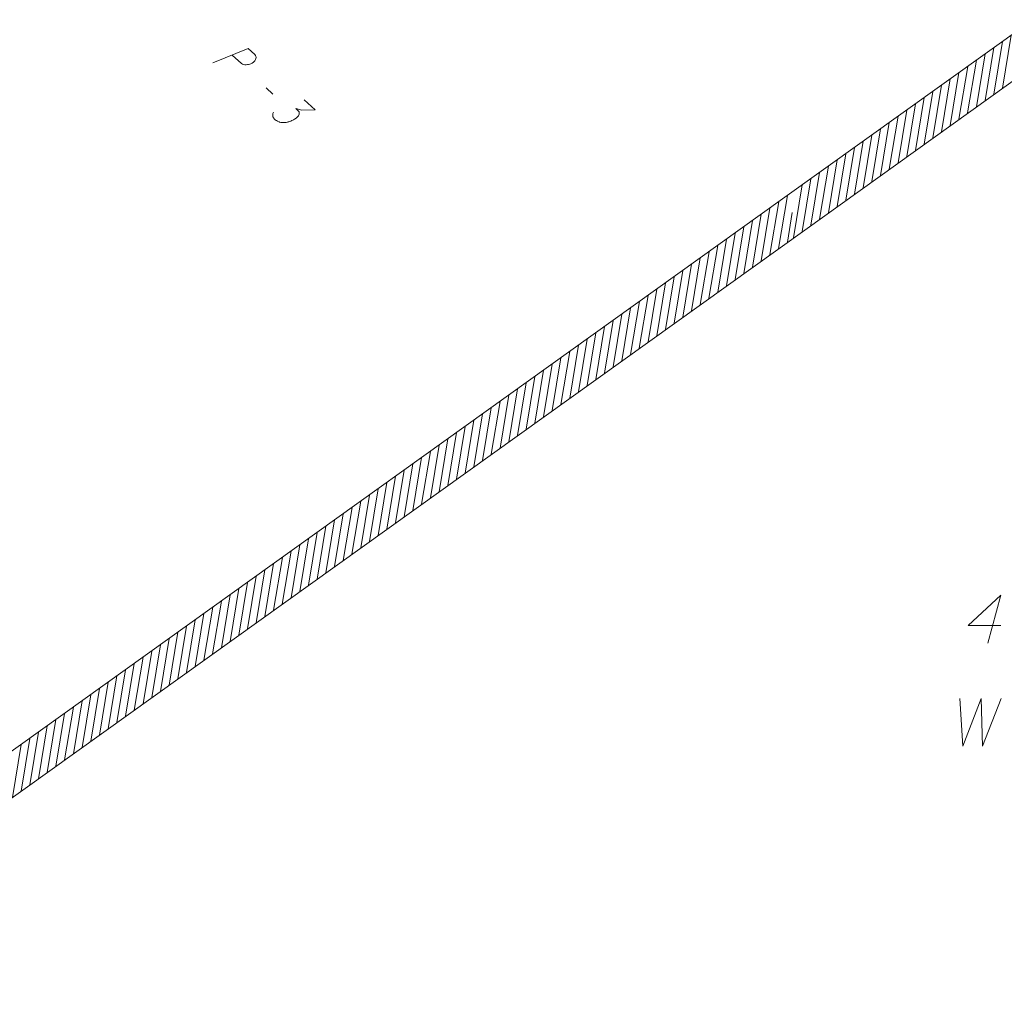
# Model space of a CAD drawing. Header units: metres. Extents: x 5555129 to 5556676, y 5635595 to 5636517.
# Tile 260 of 286: x 5556520 to 5556546, y 5636165 to 5636190. Entities that reach past the tile are written whole.
import ezdxf

# ---------------------------------------------------------------- set-up
doc = ezdxf.new("R2010")
doc.units = ezdxf.units.M
doc.header["$MEASUREMENT"] = 0
doc.linetypes.add('L_0_04', pattern=[1.5, 1, -0.5])
doc.linetypes.add('PRZER1-1', pattern=[2, 1, -1])
doc.layers.add('#przekroje', color=7, linetype='L_0_04', lineweight=18)
doc.layers.add('#zakres', color=7, linetype='Continuous', lineweight=18)
doc.layers.add('GESDZI_O', color=7, linetype='Continuous', lineweight=18, true_color=0x0a0909)
doc.layers.add('GESUZY_O', color=7, linetype='PRZER1-1', lineweight=18, true_color=0x008000)

msp = doc.modelspace()

# ---------------------------------------------------------------- linework, layer by layer
at = {"layer": '#przekroje', "color": 7, "linetype": 'Continuous'}
msp.add_line((5556526.58382, 5636188.26502), (5556526.75908, 5636188.10443), dxfattribs=at)
at = {"layer": '#przekroje', "color": 7, "linetype": 'Continuous', "flags": 128}
for points in [[(5556525.19351, 5636188.92388), (5556526.11789, 5636189.29755), (5556526.29315, 5636189.13695), (5556526.31137, 5636189.11058), (5556526.31742, 5636189.09549), (5556526.32326, 5636189.06123), (5556526.32105, 5636189.0345), (5556526.30856, 5636189.0075), (5556526.28977, 5636188.97659), (5556526.25466, 5636188.94156), (5556526.22164, 5636188.91415), (5556526.18655, 5636188.89817), (5556526.15775, 5636188.88611), (5556526.12486, 5636188.87781), (5556526.09819, 5636188.87348), (5556526.06119, 5636188.86895), (5556526.02628, 5636188.87203), (5556526.00171, 5636188.87532), (5556525.96893, 5636188.88614), (5556525.94244, 5636188.90087), (5556525.69794, 5636189.12491)], [(5556527.58088, 5636187.95697), (5556527.86614, 5636187.69558), (5556527.52126, 5636187.68481), (5556527.3635, 5636187.72358), (5556527.43686, 5636187.65636), (5556527.44702, 5636187.63751), (5556527.44893, 5636187.62607), (5556527.45094, 5636187.61469), (5556527.45286, 5636187.60325), (5556527.45064, 5636187.57652), (5556527.44018, 5636187.5572), (5556527.42982, 5636187.53794), (5556527.41532, 5636187.52232), (5556527.38021, 5636187.48729), (5556527.34713, 5636187.45993), (5556527.32852, 5636187.44808), (5556527.30377, 5636187.43231), (5556527.2626, 5636187.41236), (5556527.23374, 5636187.40036), (5556527.20495, 5636187.3883), (5556527.18233, 5636187.38027), (5556527.16591, 5636187.37609), (5556527.14943, 5636187.37197), (5556527.13301, 5636187.36779), (5556527.10625, 5636187.3634), (5556527.06925, 5636187.35887), (5556527.03854, 5636187.35825), (5556527.01802, 5636187.35783), (5556526.99338, 5636187.36118), (5556526.96882, 5636187.36447), (5556526.94014, 5636187.37152), (5556526.92576, 5636187.37502), (5556526.88482, 5636187.3933), (5556526.85423, 5636187.4118), (5556526.8317, 5636187.42276), (5556526.8032, 5636187.44887), (5556526.77684, 5636187.48272), (5556526.77072, 5636187.49786), (5556526.76476, 5636187.513), (5556526.75865, 5636187.52815), (5556526.75883, 5636187.5472), (5556526.75894, 5636187.56632), (5556526.76335, 5636187.60073), (5556526.77584, 5636187.62773)]]:
    msp.add_lwpolyline(points, dxfattribs=at)
at = {"layer": '#zakres', "color": 134, "linetype": 'Continuous', "lineweight": 18}
for p, q in [((5556540.0803, 5636185.36385), (5556567.7803, 5636205.21385)), ((5556540.66278, 5636184.55101), (5556568.36278, 5636204.40101)), ((5556545.83361, 5636188.26264), (5556546.06165, 5636189.64394)), ((5556545.37842, 5636187.93645), (5556545.60645, 5636189.31775)), ((5556545.60601, 5636188.09954), (5556545.83405, 5636189.48085)), ((5556544.92323, 5636187.61025), (5556545.15126, 5636188.99156)), ((5556545.15082, 5636187.77335), (5556545.37886, 5636189.15465)), ((5556544.69563, 5636187.44716), (5556544.92367, 5636188.82846)), ((5556544.24044, 5636187.12097), (5556544.46848, 5636188.50227)), ((5556544.46804, 5636187.28406), (5556544.69607, 5636188.66537)), ((5556544.01284, 5636186.95787), (5556544.24088, 5636188.33917)), ((5556543.55765, 5636186.63168), (5556543.78569, 5636188.01298)), ((5556543.78525, 5636186.79477), (5556544.01329, 5636188.17608)), ((5556543.33006, 5636186.46858), (5556543.5581, 5636187.84988)), ((5556542.87487, 5636186.14239), (5556543.10291, 5636187.52369)), ((5556543.10246, 5636186.30548), (5556543.3305, 5636187.68679)), ((5556542.41968, 5636185.8162), (5556542.64772, 5636187.1975)), ((5556542.64727, 5636185.97929), (5556542.87531, 5636187.3606)), ((5556542.19208, 5636185.6531), (5556542.42012, 5636187.0344)), ((5556541.73689, 5636185.32691), (5556541.96493, 5636186.70821)), ((5556541.96449, 5636185.49), (5556542.19253, 5636186.87131)), ((5556541.5093, 5636185.16381), (5556541.73733, 5636186.54511)), ((5556541.05411, 5636184.83762), (5556541.28214, 5636186.21892)), ((5556541.2817, 5636185.00071), (5556541.50974, 5636186.38202)), ((5556540.59892, 5636184.51143), (5556540.82695, 5636185.89273)), ((5556540.82651, 5636184.67452), (5556541.05455, 5636186.05583)), ((5556540.37132, 5636184.34833), (5556540.59936, 5636185.72963)), ((5556539.98275, 5636184.06988), (5556540.21079, 5636185.45118)), ((5556512.3803, 5636165.51385), (5556540.0803, 5636185.36385)), ((5556539.52756, 5636183.74369), (5556539.7556, 5636185.12499)), ((5556539.75516, 5636183.90678), (5556539.9832, 5636185.28809)), ((5556539.29997, 5636183.58059), (5556539.52801, 5636184.96189)), ((5556540.21035, 5636184.23298), (5556540.33774, 5636185.00461)), ((5556538.84478, 5636183.2544), (5556539.07282, 5636184.6357)), ((5556539.07237, 5636183.4175), (5556539.30041, 5636184.7988)), ((5556512.96278, 5636164.70101), (5556540.66278, 5636184.55101)), ((5556538.61718, 5636183.0913), (5556538.84522, 5636184.47261)), ((5556538.16199, 5636182.76511), (5556538.39003, 5636184.14641)), ((5556538.38959, 5636182.92821), (5556538.61763, 5636184.30951)), ((5556537.9344, 5636182.60201), (5556538.16243, 5636183.98332)), ((5556537.47921, 5636182.27582), (5556537.70724, 5636183.65712)), ((5556537.7068, 5636182.43892), (5556537.93484, 5636183.82022)), ((5556537.02401, 5636181.94963), (5556537.25205, 5636183.33093)), ((5556537.25161, 5636182.11273), (5556537.47965, 5636183.49403)), ((5556536.79642, 5636181.78653), (5556537.02446, 5636183.16784)), ((5556536.34123, 5636181.46034), (5556536.56927, 5636182.84164)), ((5556536.56882, 5636181.62344), (5556536.79686, 5636183.00474)), ((5556536.11363, 5636181.29724), (5556536.34167, 5636182.67855)), ((5556535.65844, 5636180.97105), (5556535.88648, 5636182.35235)), ((5556535.88604, 5636181.13415), (5556536.11408, 5636182.51545)), ((5556535.43085, 5636180.80796), (5556535.65889, 5636182.18926)), ((5556534.97566, 5636180.48176), (5556535.2037, 5636181.86307)), ((5556535.20325, 5636180.64486), (5556535.43129, 5636182.02616)), ((5556534.52047, 5636180.15557), (5556534.74851, 5636181.53687)), ((5556534.74806, 5636180.31867), (5556534.9761, 5636181.69997)), ((5556534.29287, 5636179.99247), (5556534.52091, 5636181.37378)), ((5556533.83768, 5636179.66628), (5556534.06572, 5636181.04758)), ((5556534.06528, 5636179.82938), (5556534.29331, 5636181.21068)), ((5556533.61009, 5636179.50319), (5556533.83812, 5636180.88449)), ((5556533.1549, 5636179.17699), (5556533.38293, 5636180.5583)), ((5556533.38249, 5636179.34009), (5556533.61053, 5636180.72139)), ((5556532.6997, 5636178.8508), (5556532.92774, 5636180.2321)), ((5556532.9273, 5636179.0139), (5556533.15534, 5636180.3952)), ((5556532.47211, 5636178.6877), (5556532.70015, 5636180.06901)), ((5556532.01692, 5636178.36151), (5556532.24496, 5636179.74281)), ((5556532.24451, 5636178.52461), (5556532.47255, 5636179.90591)), ((5556531.78932, 5636178.19842), (5556532.01736, 5636179.57972)), ((5556531.33413, 5636177.87222), (5556531.56217, 5636179.25353)), ((5556531.56173, 5636178.03532), (5556531.78977, 5636179.41662)), ((5556531.10654, 5636177.70913), (5556531.33458, 5636179.09043)), ((5556530.65135, 5636177.38293), (5556530.87939, 5636178.76424)), ((5556530.87894, 5636177.54603), (5556531.10698, 5636178.92733)), ((5556530.19616, 5636177.05674), (5556530.4242, 5636178.43804)), ((5556530.42375, 5636177.21984), (5556530.65179, 5636178.60114)), ((5556529.96856, 5636176.89365), (5556530.1966, 5636178.27495)), ((5556529.51337, 5636176.56745), (5556529.74141, 5636177.94876)), ((5556529.74097, 5636176.73055), (5556529.969, 5636178.11185)), ((5556529.28578, 5636176.40436), (5556529.51381, 5636177.78566)), ((5556528.83058, 5636176.07816), (5556529.05862, 5636177.45947)), ((5556529.05818, 5636176.24126), (5556529.28622, 5636177.62256)), ((5556528.60299, 5636175.91507), (5556528.83103, 5636177.29637)), ((5556528.1478, 5636175.58888), (5556528.37584, 5636176.97018)), ((5556528.37539, 5636175.75197), (5556528.60343, 5636177.13327)), ((5556527.69261, 5636175.26268), (5556527.92065, 5636176.64399)), ((5556527.9202, 5636175.42578), (5556528.14824, 5636176.80708)), ((5556527.46501, 5636175.09959), (5556527.69305, 5636176.48089)), ((5556527.00982, 5636174.77339), (5556527.23786, 5636176.1547)), ((5556527.23742, 5636174.93649), (5556527.46546, 5636176.31779)), ((5556526.78223, 5636174.6103), (5556527.01027, 5636175.9916)), ((5556526.32704, 5636174.28411), (5556526.55508, 5636175.66541)), ((5556526.55463, 5636174.4472), (5556526.78267, 5636175.8285)), ((5556525.87185, 5636173.95791), (5556526.09988, 5636175.33922)), ((5556526.09944, 5636174.12101), (5556526.32748, 5636175.50231)), ((5556525.64425, 5636173.79482), (5556525.87229, 5636175.17612)), ((5556525.18906, 5636173.46862), (5556525.4171, 5636174.84993)), ((5556525.41666, 5636173.63172), (5556525.64469, 5636175.01302)), ((5556524.96147, 5636173.30553), (5556525.1895, 5636174.68683)), ((5556524.50627, 5636172.97933), (5556524.73431, 5636174.36064)), ((5556524.73387, 5636173.14243), (5556524.96191, 5636174.52373)), ((5556524.27868, 5636172.81624), (5556524.50672, 5636174.19754)), ((5556523.82349, 5636172.49005), (5556524.05153, 5636173.87135)), ((5556524.05108, 5636172.65314), (5556524.27912, 5636174.03445)), ((5556523.3683, 5636172.16385), (5556523.59634, 5636173.54516)), ((5556523.59589, 5636172.32695), (5556523.82393, 5636173.70825)), ((5556523.1407, 5636172.00076), (5556523.36874, 5636173.38206)), ((5556522.68551, 5636171.67456), (5556522.91355, 5636173.05587)), ((5556522.91311, 5636171.83766), (5556523.14115, 5636173.21896)), ((5556522.45792, 5636171.51147), (5556522.68596, 5636172.89277)), ((5556522.00273, 5636171.18528), (5556522.23077, 5636172.56658)), ((5556522.23032, 5636171.34837), (5556522.45836, 5636172.72968)), ((5556521.77513, 5636171.02218), (5556522.00317, 5636172.40348)), ((5556521.31994, 5636170.69599), (5556521.54798, 5636172.07729)), ((5556521.54754, 5636170.85908), (5556521.77557, 5636172.24039)), ((5556520.86475, 5636170.36979), (5556521.09279, 5636171.7511)), ((5556521.09235, 5636170.53289), (5556521.32038, 5636171.91419)), ((5556520.63715, 5636170.2067), (5556520.86519, 5636171.588)), ((5556520.18196, 5636169.88051), (5556520.41, 5636171.26181)), ((5556520.40956, 5636170.0436), (5556520.6376, 5636171.42491)), ((5556519.95437, 5636169.71741), (5556520.18241, 5636171.09871))]:
    msp.add_line(p, q, dxfattribs=at)
at = {"layer": 'GESDZI_O', "color": 96, "linetype": 'Continuous', "lineweight": 18, "flags": 128}
msp.add_lwpolyline([(5556545.78642, 5636174.21392), (5556544.94002, 5636174.21392), (5556545.78642, 5636175.00127), (5556545.4518, 5636173.75127)], dxfattribs=at)
at = {"layer": 'GESUZY_O', "color": 96, "linetype": 'Continuous', "lineweight": 18, "true_color": 0x008000, "flags": 128}
msp.add_lwpolyline([(5556544.7186, 5636172.30675), (5556544.79734, 5636171.05675), (5556545.27967, 5636172.30675), (5556545.30912, 5636171.05675), (5556545.80121, 5636172.30675)], dxfattribs=at)

doc.saveas('drawing.dxf')
